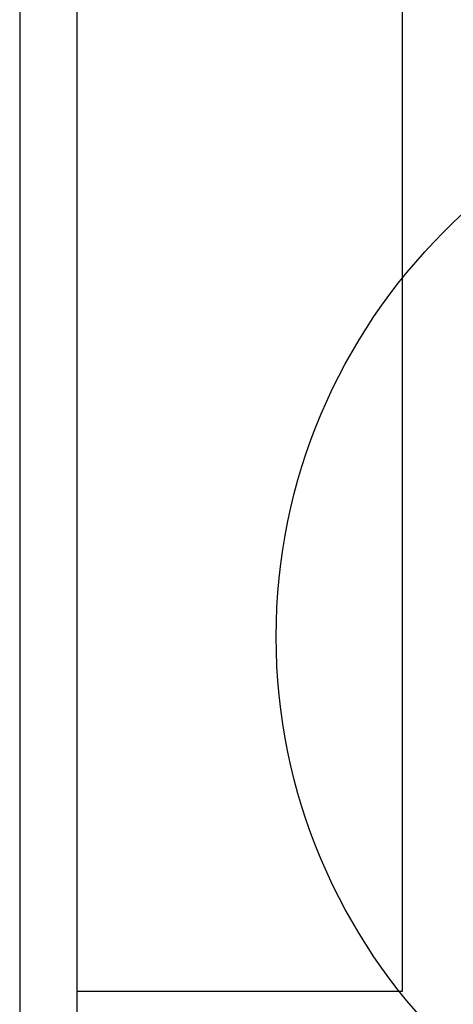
# Model space of a CAD drawing. Extents: x -287416 to 4934791, y -504132 to 1826789.
# Tile 348 of 427: x 2144612 to 2144886, y 41921 to 42543. Entities that reach past the tile are written whole.
import ezdxf

# ---------------------------------------------------------------- set-up
doc = ezdxf.new("R2010")
doc.units = 0
doc.header["$LTSCALE"] = 800
doc.header["$MEASUREMENT"] = 0
doc.layers.add('KEY PLAN', color=251, linetype='CONTINUOUS')

# ---------------------------------------------------------------- blocks, each defined once
blk = doc.blocks.new('UTCOMBINE')
at = {"layer": 'KEY PLAN'}
for p, q in [((-716826.97, 45382.89, 0), (-716826.97, 46911.52, 0)), ((-716862.97, 45726.59, 0), (-716862.97, 46828.94, 0)), ((-716826.97, 45220.29, 0), (-716826.97, 46829.58, 0)), ((-717068.59, 46783.94, 0), (-716862.97, 46783.94, 0)), ((-717068.59, 45383.96, 0), (-717068.59, 46783.94, 0)), ((-717068.59, 45383.96, 0), (-717068.59, 46783.94, 0))]:
    blk.add_line(p, q, dxfattribs=at)
blk.add_circle((-717350.27, 46560.06, 0), 361.31, dxfattribs=at)

msp = doc.modelspace()

# ---------------------------------------------------------------- block references
at = {"layer": 'KEY PLAN', "rotation": 180}
msp.add_blockref('UTCOMBINE', (1427784.7, 88713.58, 0), dxfattribs=at)

doc.saveas('drawing.dxf')
